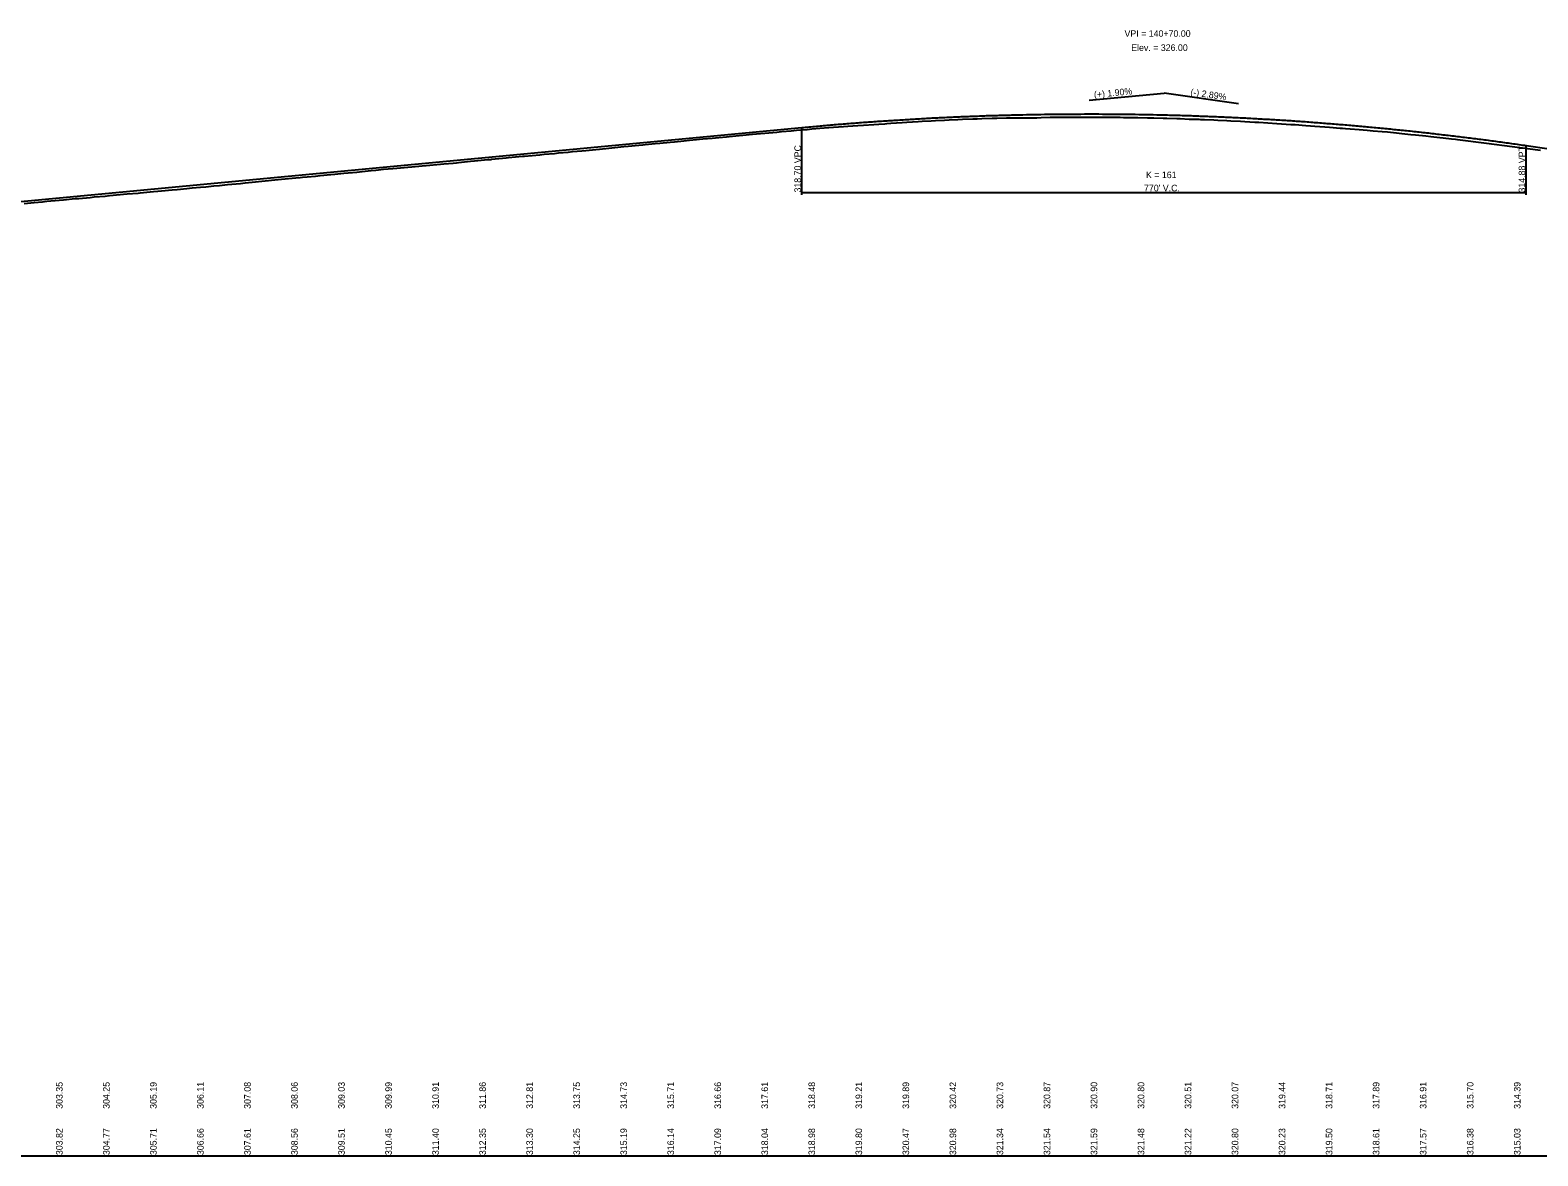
# Model space of a CAD drawing. Extents: x 1876258 to 1932803, y 754739 to 837911.
# Drawn here: x 1891228 to 1892831, y 827963 to 829160 of the extents above; entities that cross this region are included whole.
import ezdxf

# ---------------------------------------------------------------- set-up
doc = ezdxf.new("R2010")
doc.units = 0
for name, color, linetype in [('RD_DDB_GradeTX', 7, 'Continuous'), ('RD_DDB_Profile_EX', 7, 'Continuous'), ('RD_DDB_Profile_Lbl', 7, 'Continuous'), ('RD_DDB_Profile_PR', 7, 'Continuous'), ('RD_DDB_StripGrade', 7, 'Continuous'), ('RD_DDB_VCLbl', 7, 'Continuous'), ('RD_GPK_Profile_Cell', 7, 'Continuous')]:
    doc.layers.add(name, color=color, linetype=linetype)

msp = doc.modelspace()

# ---------------------------------------------------------------- linework, layer by layer
at = {"layer": 'RD_DDB_GradeTX'}
for p in [(1892353.4, 829085.3), (1892512.3, 829081.4)]:
    msp.add_line(p, (1892433.1, 829092.8), dxfattribs=at)
at = {"layer": 'RD_DDB_Profile_EX'}
for points in [[(1891683, 829019), (1891695.9, 829020.4), (1891700.1, 829020.8), (1891714.2, 829022.2), (1891717.3, 829022.5), (1891718.2, 829022.6), (1891733.7, 829024.2), (1891736.2, 829024.4), (1891750.9, 829025.8), (1891753.2, 829026), (1891769.6, 829027.4), (1891774.1, 829027.9), (1891784.9, 829028.9), (1891789.2, 829029.3), (1891799.6, 829030.2), (1891804.1, 829030.7), (1891814.2, 829031.6), (1891818.5, 829032), (1891828.9, 829033.1), (1891832.8, 829033.5), (1891842.9, 829034.4), (1891849.1, 829035), (1891858.7, 829036), (1891863.5, 829036.5), (1891874.9, 829037.6), (1891879, 829038), (1891881.3, 829038.2), (1891892.2, 829039.2), (1891897.1, 829039.7), (1891908.1, 829040.8), (1891912.6, 829041.3), (1891922.4, 829042.3), (1891928.7, 829042.9), (1891936.2, 829043.6), (1891942.9, 829044.2), (1891952.6, 829045.2), (1891959.8, 829045.8), (1891967.8, 829046.5), (1891970.9, 829046.9), (1891981.3, 829047.9), (1891985.4, 829048.3), (1891995.5, 829049.3), (1891999.9, 829049.7), (1892004, 829050.1), (1892008.7, 829050.5), (1892021.5, 829051.5), (1892026.5, 829052), (1892036.8, 829052.9), (1892042.2, 829053.4), (1892053.6, 829054.4), (1892058.7, 829054.9), (1892067.1, 829055.6), (1892076.7, 829056.3), (1892081.7, 829056.7), (1892092.2, 829057.4), (1892096.9, 829057.8), (1892107.7, 829058.5), (1892113.6, 829058.9), (1892124.7, 829059.6), (1892129.9, 829060), (1892136.1, 829060.4), (1892138.4, 829060.5), (1892142.6, 829060.9), (1892154.8, 829061.7), (1892159.5, 829062), (1892171.8, 829062.8), (1892175.9, 829063), (1892185.7, 829063.6), (1892190.1, 829063.8), (1892199.8, 829064.3), (1892204.5, 829064.5), (1892214, 829064.9), (1892218.7, 829065.1), (1892229.9, 829065.5), (1892234.5, 829065.6), (1892239.4, 829065.8), (1892250.4, 829066.2), (1892255.5, 829066.3), (1892265.7, 829066.5), (1892270.9, 829066.6), (1892280.8, 829066.7), (1892286.1, 829066.8), (1892298, 829066.8), (1892302.4, 829066.9), (1892312.2, 829067.2), (1892314.3, 829067.2), (1892317.7, 829067.2), (1892326.1, 829067.3), (1892330.8, 829067.4), (1892339.6, 829067.3), (1892344.2, 829067.3), (1892353.6, 829067.4), (1892357.9, 829067.3), (1892368.1, 829067.2), (1892371.7, 829067.2), (1892375.8, 829067.2), (1892386.4, 829067.2), (1892390, 829067.1), (1892401.7, 829067), (1892405.1, 829066.9), (1892415.5, 829066.7)], [(1892415.5, 829066.7), (1892418.6, 829066.7), (1892422.2, 829066.6), (1892432.1, 829066.3), (1892436, 829066.2), (1892446.6, 829065.9), (1892450.2, 829065.8), (1892460, 829065.4), (1892463, 829065.3), (1892470.1, 829065.1), (1892471.8, 829065), (1892476, 829064.8), (1892485.9, 829064.4), (1892490.4, 829064.2), (1892499.7, 829063.8), (1892504.1, 829063.6), (1892514.4, 829063.1), (1892519, 829062.8), (1892529.5, 829062.2), (1892534, 829061.9), (1892543.3, 829061.3), (1892553, 829060.7), (1892558, 829060.4), (1892568, 829059.7), (1892572.7, 829059.4), (1892583.9, 829058.5), (1892588.7, 829058.2), (1892593.5, 829057.8), (1892603.9, 829057.1), (1892609, 829056.7), (1892620.3, 829055.8), (1892622.8, 829055.6), (1892626.1, 829055.3), (1892631.1, 829054.9), (1892640.4, 829054.1), (1892649.2, 829053.4), (1892655.5, 829052.9), (1892665.1, 829052.1), (1892670.6, 829051.6), (1892680.1, 829050.6), (1892685.9, 829050), (1892695.4, 829049.1), (1892700.4, 829048.6), (1892711.3, 829047.5), (1892716.8, 829046.9), (1892726.3, 829045.8), (1892729.8, 829045.5), (1892738.9, 829044.4), (1892742.9, 829043.9), (1892745.1, 829043.6), (1892775.8, 829039.6), (1892830.4, 829032.5), (1892833.4, 829032.1)], [(1891221.1, 828975.6), (1891231.9, 828976.6), (1891240.7, 828977.4), (1891245.4, 828977.9), (1891258.4, 828979.1), (1891263.2, 828979.5), (1891275.5, 828980.7), (1891279.2, 828981), (1891291.3, 828982.1), (1891295.7, 828982.5), (1891307.2, 828983.5), (1891311.9, 828983.9), (1891323.4, 828985.1), (1891326.9, 828985.4), (1891330.8, 828985.7), (1891342.4, 828986.7), (1891344.4, 828986.9), (1891348.2, 828987.3), (1891358.8, 828988.3), (1891363.2, 828988.8), (1891367.3, 828989.1), (1891378.6, 828990.2), (1891384, 828990.6), (1891394, 828991.5), (1891399.9, 828992.1), (1891408.8, 828992.9), (1891414.3, 828993.4), (1891422.9, 828994.3), (1891428.8, 828994.8), (1891437.3, 828995.6), (1891442.1, 828996.1), (1891451.1, 828997), (1891456.3, 828997.5), (1891467.1, 828998.6), (1891470.2, 828998.9), (1891481.1, 829000), (1891484.3, 829000.3), (1891491.3, 829001), (1891494.9, 829001.3), (1891510, 829002.8), (1891514.7, 829003.3), (1891517.3, 829003.5), (1891522.1, 829003.9), (1891530.8, 829004.7), (1891536, 829005.2), (1891547.2, 829006.3), (1891551.6, 829006.8), (1891561.2, 829007.8), (1891565.6, 829008.2), (1891574.9, 829009), (1891580.6, 829009.5), (1891590.1, 829010.5), (1891595.2, 829011.1), (1891603.3, 829011.9), (1891613.1, 829012.8), (1891617.5, 829013.2), (1891629.3, 829014.3), (1891633.4, 829014.6), (1891644.2, 829015.6), (1891648.7, 829016.1), (1891663.9, 829017.4), (1891667.5, 829017.7), (1891677.5, 829018.6), (1891681, 829018.9), (1891683, 829019)]]:
    msp.add_lwpolyline(points, dxfattribs=at)
at = {"layer": 'RD_DDB_Profile_PR'}
for p, q in [((1889808.1, 828844), (1892048.1, 829056.3)), ((1892818.1, 829037.2), (1894783.1, 828753.6))]:
    msp.add_line(p, q, dxfattribs=at)
msp.add_spline([(1892048.1, 829056.3), (1892063.5, 829057.7), (1892078.9, 829059.1), (1892094.3, 829060.4), (1892109.7, 829061.6), (1892125.1, 829062.7), (1892140.5, 829063.7), (1892155.9, 829064.7), (1892171.3, 829065.6), (1892186.7, 829066.5), (1892202.1, 829067.2), (1892217.5, 829067.9), (1892232.9, 829068.5), (1892248.3, 829069.1), (1892263.7, 829069.5), (1892279.1, 829069.9), (1892294.5, 829070.2), (1892309.9, 829070.5), (1892325.3, 829070.7), (1892340.7, 829070.7), (1892356.1, 829070.8), (1892371.5, 829070.7), (1892386.9, 829070.6), (1892402.3, 829070.4), (1892417.7, 829070.1), (1892433.1, 829069.8), (1892448.5, 829069.4), (1892463.9, 829068.9), (1892479.3, 829068.3), (1892494.7, 829067.7), (1892510.1, 829067), (1892525.5, 829066.2), (1892540.9, 829065.3), (1892556.3, 829064.4), (1892571.7, 829063.4), (1892587.1, 829062.3), (1892602.5, 829061.1), (1892617.9, 829059.9), (1892633.3, 829058.6), (1892648.7, 829057.2), (1892664.1, 829055.8), (1892679.5, 829054.2), (1892694.9, 829052.7), (1892710.3, 829051), (1892725.7, 829049.2), (1892741.1, 829047.4), (1892756.5, 829045.5), (1892771.9, 829043.6), (1892787.3, 829041.5), (1892802.7, 829039.4), (1892818.1, 829037.2)], degree=3, dxfattribs=at)
at = {"layer": 'RD_DDB_VCLbl'}
for p, q in [((1892048.1, 828984.7), (1892048.1, 829056.3)), ((1892818.1, 828984.7), (1892818.1, 829037.2)), ((1892048.1, 828987.2), (1892818.1, 828987.2))]:
    msp.add_line(p, q, dxfattribs=at)
at = {"layer": 'RD_GPK_Profile_Cell'}
msp.add_line((1878363.1, 827962.8), (1926563.1, 827962.8), dxfattribs=at)

# ---------------------------------------------------------------- texts
at = {"layer": 'RD_DDB_GradeTX'}
for s, rotation, p in [('(+) 1.90%', 5.4151, (1892358.9, 829087.8)), ('(-) 2.89%', 351.7856, (1892460.8, 829090.8))]:
    msp.add_text(s, height=7, rotation=rotation, dxfattribs=at).set_placement(p)
at = {"layer": 'RD_DDB_Profile_Lbl'}
for s, p in [('VPI = 140+70.00', (1892391.1, 829152.8)), ('Elev. = 326.00', (1892398.2, 829137.8))]:
    msp.add_text(s, height=7, dxfattribs=at).set_placement(p)
at = {"layer": 'RD_DDB_StripGrade'}
for s, p in [('318.70 VPC', (1892047.1, 828987.2)), ('314.88 VPT', (1892817.1, 828987.2)), ('303.35', (1891262.1, 828012.8)), ('304.25', (1891312.1, 828012.8)), ('305.19', (1891362.1, 828012.8)), ('306.11', (1891412.1, 828012.8)), ('307.08', (1891462.1, 828012.8)), ('308.06', (1891512.1, 828012.8)), ('309.03', (1891562.1, 828012.8)), ('309.99', (1891612.1, 828012.8)), ('310.91', (1891662.1, 828012.8)), ('311.86', (1891712.1, 828012.8)), ('312.81', (1891762.1, 828012.8)), ('313.75', (1891812.1, 828012.8)), ('314.73', (1891862.1, 828012.8)), ('315.71', (1891912.1, 828012.8)), ('316.66', (1891962.1, 828012.8)), ('317.61', (1892012.1, 828012.8)), ('318.48', (1892062.1, 828012.8)), ('319.21', (1892112.1, 828012.8)), ('319.89', (1892162.1, 828012.8)), ('320.42', (1892212.1, 828012.8)), ('320.73', (1892262.1, 828012.8)), ('320.87', (1892312.1, 828012.8)), ('320.90', (1892362.1, 828012.8)), ('320.80', (1892412.1, 828012.8)), ('320.51', (1892462.1, 828012.8)), ('320.07', (1892512.1, 828012.8)), ('319.44', (1892562.1, 828012.8)), ('318.71', (1892612.1, 828012.8)), ('317.89', (1892662.1, 828012.8)), ('316.91', (1892712.1, 828012.8)), ('315.70', (1892762.1, 828012.8)), ('314.39', (1892812.1, 828012.8)), ('303.82', (1891262.1, 827963.6)), ('304.77', (1891312.1, 827963.6)), ('305.71', (1891362.1, 827963.6)), ('306.66', (1891412.1, 827963.6)), ('307.61', (1891462.1, 827963.6)), ('308.56', (1891512.1, 827963.6)), ('309.51', (1891562.1, 827963.6)), ('310.45', (1891612.1, 827963.6)), ('311.40', (1891662.1, 827963.6)), ('312.35', (1891712.1, 827963.6)), ('313.30', (1891762.1, 827963.6)), ('314.25', (1891812.1, 827963.6)), ('315.19', (1891862.1, 827963.6)), ('316.14', (1891912.1, 827963.6)), ('317.09', (1891962.1, 827963.6)), ('318.04', (1892012.1, 827963.6)), ('318.98', (1892062.1, 827963.6)), ('319.80', (1892112.1, 827963.6)), ('320.47', (1892162.1, 827963.6)), ('320.98', (1892212.1, 827963.6)), ('321.34', (1892262.1, 827963.6)), ('321.54', (1892312.1, 827963.6)), ('321.59', (1892362.1, 827963.6)), ('321.48', (1892412.1, 827963.6)), ('321.22', (1892462.1, 827963.6)), ('320.80', (1892512.1, 827963.6)), ('320.23', (1892562.1, 827963.6)), ('319.50', (1892612.1, 827963.6)), ('318.61', (1892662.1, 827963.6)), ('317.57', (1892712.1, 827963.6)), ('316.38', (1892762.1, 827963.6)), ('315.03', (1892812.1, 827963.6))]:
    msp.add_text(s, height=7, rotation=90, dxfattribs=at).set_placement(p)
at = {"layer": 'RD_DDB_VCLbl'}
for s, p in [('K = 161', (1892413.9, 829002.5)), ("770' V.C.", (1892411.8, 828988.5))]:
    msp.add_text(s, height=7, dxfattribs=at).set_placement(p)

doc.saveas('drawing.dxf')
